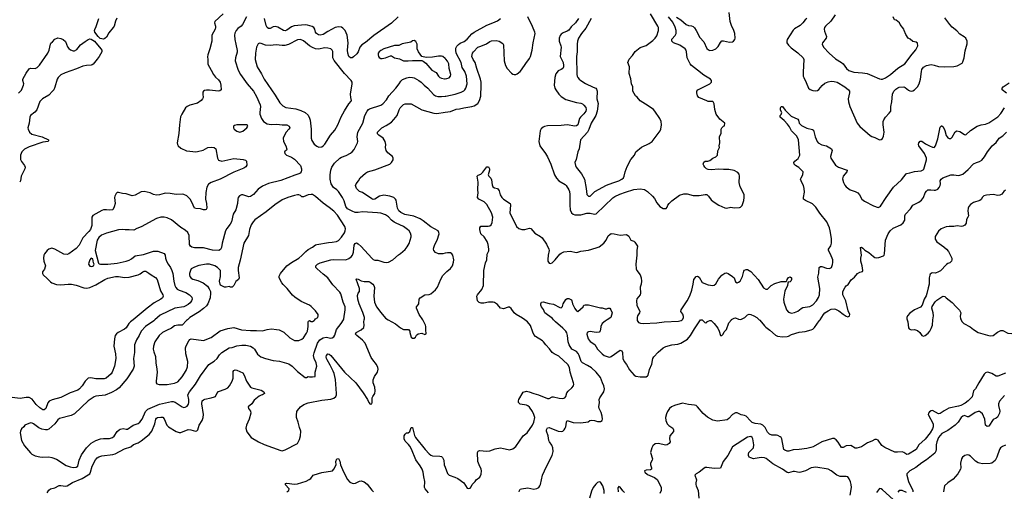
# Model space of a CAD drawing. Header units: inches. Extents: x 1678809 to 1859548, y 384609 to 522868.
# Tile 325 of 386: x 1794386 to 1807376, y 457739 to 463953. Entities that reach past the tile are written whole.
import ezdxf

# ---------------------------------------------------------------- set-up
doc = ezdxf.new("R2010")
doc.units = ezdxf.units.IN
doc.header["$MEASUREMENT"] = 0
for name, color, linetype in [('B7495', 7, 'Continuous'), ('B7496', 7, 'Continuous'), ('B8405', 7, 'Continuous'), ('B8406', 7, 'Continuous')]:
    doc.layers.add(name, color=color, linetype=linetype)

msp = doc.modelspace()

# ---------------------------------------------------------------- linework, layer by layer
at = {"layer": 'B7495', "color": 5}
for points, elevation in [([(1795884, 460000), (1795849, 459971), (1795827, 459950), (1795790, 459895), (1795770, 459874), (1795685, 459830), (1795665, 459815), (1795646, 459790), (1795635, 459750), (1795628, 459650), (1795651, 459550), (1795654, 459490), (1795637, 459390), (1795607, 459310), (1795593, 459287), (1795528, 459232), (1795501, 459219), (1795390, 459223), (1795324, 459236), (1795290, 459231), (1795249, 459191), (1795210, 459131), (1795176, 459090), (1795152, 459070), (1795050, 459038), (1794930, 458975), (1794815, 458945), (1794774, 458926), (1794756, 458904), (1794730, 458830), (1794710, 458811), (1794690, 458813), (1794650, 458839), (1794604, 458884), (1794552, 458952), (1794510, 458974), (1794470, 458975), (1794390, 458962), (1794285, 458975)], 320), ([(1796170, 460000), (1796154, 459986), (1796045, 459910), (1795990, 459850), (1795960, 459790), (1795925, 459735), (1795900, 459670), (1795900, 459570), (1795889, 459490), (1795895, 459390), (1795884, 459350), (1795800, 459220), (1795696, 459104), (1795663, 459077), (1795598, 459042), (1795513, 459007), (1795390, 458993), (1795370, 458986), (1795290, 458930), (1795110, 458762), (1795064, 458736), (1794910, 458698), (1794890, 458681), (1794850, 458630), (1794770, 458560), (1794750, 458550), (1794727, 458547), (1794676, 458556), (1794637, 458577), (1794568, 458630), (1794550, 458639), (1794530, 458642), (1794452, 458610), (1794442, 458590), (1794410, 458562), (1794395, 458530), (1794391, 458510), (1794408, 458410), (1794450, 458337), (1794527, 458247), (1794547, 458230), (1794590, 458207), (1794653, 458193), (1794690, 458189), (1794770, 458192), (1794810, 458185), (1794870, 458163), (1794999, 458079), (1795050, 458060), (1795090, 458053), (1795130, 458056), (1795153, 458070), (1795169, 458150), (1795202, 458218), (1795269, 458311), (1795330, 458372), (1795390, 458410), (1795450, 458431), (1795490, 458437), (1795570, 458437), (1795610, 458447), (1795634, 458466), (1795673, 458527), (1795696, 458550), (1795710, 458558), (1795750, 458567), (1795790, 458559), (1795810, 458560), (1795883, 458610), (1795950, 458634), (1795971, 458649), (1796003, 458690), (1796045, 458790), (1796061, 458810), (1796078, 458822), (1796230, 458888), (1796390, 458923), (1796410, 458923), (1796435, 458915), (1796530, 458850), (1796550, 458844), (1796570, 458846), (1796597, 458863), (1796613, 458886), (1796618, 458910), (1796618, 458950), (1796604, 459010), (1796627, 459050), (1796704, 459150), (1796770, 459259), (1796883, 459410), (1796950, 459456), (1796990, 459490), (1797022, 459538), (1797053, 459567), (1797150, 459628), (1797190, 459633), (1797250, 459656), (1797315, 459665), (1797370, 459664), (1797430, 459650), (1797464, 459630), (1797485, 459610), (1797525, 459545), (1797565, 459510), (1797628, 459488), (1797730, 459462), (1797812, 459452), (1797937, 459417), (1797982, 459390), (1798050, 459316), (1798150, 459238), (1798170, 459238), (1798190, 459251), (1798210, 459246), (1798250, 459246), (1798286, 459254), (1798285, 459310), (1798304, 459390), (1798297, 459430), (1798270, 459490), (1798264, 459530), (1798270, 459564), (1798314, 459690), (1798346, 459734), (1798390, 459760), (1798430, 459768), (1798490, 459759), (1798510, 459762), (1798530, 459774), (1798544, 459796), (1798566, 459870), (1798626, 459950), (1798656, 460000)], 340), ([(1794750, 457717), (1794770, 457754), (1794790, 457771), (1794850, 457786), (1794906, 457814), (1794930, 457817), (1794990, 457809), (1795010, 457812), (1795084, 457856), (1795210, 457907), (1795290, 457954), (1795310, 457970), (1795322, 457990), (1795343, 458070), (1795386, 458154), (1795410, 458181), (1795430, 458193), (1795470, 458205), (1795614, 458226), (1795645, 458235), (1795770, 458299), (1795850, 458327), (1795886, 458354), (1795950, 458379), (1795990, 458402), (1796092, 458488), (1796130, 458530), (1796168, 458630), (1796182, 458690), (1796190, 458702), (1796206, 458710), (1796250, 458718), (1796274, 458714), (1796290, 458695), (1796329, 458610), (1796347, 458590), (1796450, 458525), (1796490, 458515), (1796510, 458515), (1796610, 458553), (1796645, 458550), (1796707, 458533), (1796723, 458537), (1796735, 458550), (1796753, 458610), (1796791, 458670), (1796807, 458710), (1796809, 458750), (1796788, 458892), (1796793, 458930), (1796810, 458945), (1796830, 458955), (1796914, 458970), (1796957, 458983), (1796970, 458990), (1796985, 459030), (1797010, 459052), (1797095, 459085), (1797130, 459104), (1797154, 459130), (1797190, 459190), (1797200, 459230), (1797204, 459316), (1797210, 459330), (1797230, 459338), (1797250, 459335), (1797330, 459298), (1797347, 459270), (1797378, 459190), (1797433, 459113), (1797450, 459103), (1797572, 459070), (1797605, 459050), (1797615, 459030), (1797591, 459010), (1797570, 459005), (1797547, 458993), (1797501, 458959), (1797481, 458939), (1797449, 458891), (1797400, 458850), (1797406, 458830), (1797433, 458793), (1797437, 458770), (1797413, 458690), (1797377, 458610), (1797371, 458570), (1797383, 458523), (1797439, 458450), (1797538, 458390), (1797610, 458355), (1797830, 458276), (1797850, 458274), (1797890, 458286), (1798052, 458368), (1798079, 458421), (1798091, 458469), (1798096, 458530), (1798078, 458578), (1798061, 458650), (1798038, 458710), (1798036, 458744), (1798043, 458790), (1798050, 458804), (1798090, 458850), (1798136, 458884), (1798190, 458906), (1798370, 458941), (1798490, 458954), (1798532, 458968), (1798558, 458990), (1798566, 459010), (1798567, 459030), (1798554, 459214), (1798536, 459290), (1798523, 459323), (1798483, 459403), (1798442, 459470), (1798435, 459490), (1798431, 459510), (1798433, 459530), (1798449, 459551), (1798470, 459546), (1798492, 459530), (1798673, 459310), (1798820, 459170), (1798918, 459038), (1798975, 458950), (1798991, 458910), (1799010, 458887), (1799030, 458891), (1799036, 458910), (1799038, 458970), (1799045, 458990), (1799071, 459030), (1799077, 459063), (1799070, 459110), (1799050, 459170), (1799050, 459210), (1799068, 459252), (1799108, 459310), (1799117, 459350), (1799112, 459372), (1799093, 459410), (1799044, 459470), (1799024, 459504), (1798943, 459690), (1798910, 459731), (1798833, 459790), (1798818, 459810), (1798826, 459830), (1798890, 459867), (1798924, 459896), (1798932, 459928), (1798927, 459973), (1798932, 460000)], 320), ([(1796598, 460000), (1796586, 459990), (1796530, 459930), (1796510, 459926), (1796470, 459929), (1796430, 459920), (1796390, 459887), (1796321, 459859), (1796270, 459831), (1796226, 459790), (1796169, 459710), (1796149, 459650), (1796147, 459613), (1796156, 459576), (1796177, 459517), (1796180, 459430), (1796197, 459350), (1796198, 459310), (1796185, 459190), (1796188, 459168), (1796194, 459154), (1796226, 459146), (1796330, 459148), (1796430, 459165), (1796470, 459183), (1796530, 459249), (1796583, 459330), (1796600, 459380), (1796606, 459450), (1796579, 459550), (1796575, 459630), (1796583, 459657), (1796618, 459722), (1796630, 459738), (1796650, 459748), (1796810, 459725), (1796910, 459766), (1797030, 459854), (1797130, 459886), (1797210, 459896), (1797313, 459867), (1797430, 459856), (1797510, 459857), (1797588, 459852), (1797650, 459873), (1797710, 459882), (1797773, 459873), (1797810, 459867), (1797870, 459836), (1797950, 459763), (1798010, 459728), (1798030, 459724), (1798070, 459726), (1798110, 459744), (1798130, 459762), (1798170, 459824), (1798181, 459850), (1798191, 459910), (1798192, 459968), (1798197, 459983), (1798210, 459991), (1798230, 459977), (1798250, 459977), (1798269, 459990), (1798279, 460000)], 360), ([(1799248, 460000), (1799344, 459944), (1799410, 459891), (1799450, 459871), (1799514, 459870), (1799534, 459850), (1799534, 459830), (1799552, 459770), (1799570, 459758), (1799590, 459758), (1799608, 459770), (1799623, 459797), (1799645, 459815), (1799690, 459821), (1799730, 459806), (1799748, 459812), (1799749, 459830), (1799742, 459850), (1799746, 459910), (1799740, 459930), (1799710, 459990), (1799703, 460000)], 320), ([(1799781, 457721), (1799734, 457770), (1799725, 457790), (1799733, 457870), (1799718, 457930), (1799710, 457990), (1799696, 458030), (1799670, 458075), (1799613, 458153), (1799554, 458294), (1799533, 458333), (1799516, 458356), (1799470, 458400), (1799458, 458430), (1799460, 458470), (1799470, 458493), (1799490, 458508), (1799510, 458511), (1799532, 458528), (1799550, 458582), (1799570, 458578), (1799596, 458476), (1799609, 458449), (1799737, 458290), (1799790, 458234), (1799810, 458215), (1799830, 458207), (1799930, 458201), (1799950, 458196), (1799965, 458185), (1799980, 458150), (1799988, 458090), (1800000, 458057)], 280), ([(1797909, 457730), (1797938, 457750), (1797939, 457770), (1797890, 457830), (1797897, 457843), (1797910, 457847), (1798010, 457833), (1798050, 457836), (1798166, 457874), (1798206, 457894), (1798227, 457910), (1798259, 457950), (1798270, 457956), (1798370, 457985), (1798511, 458009), (1798529, 458031), (1798561, 458090), (1798558, 458130), (1798570, 458165), (1798590, 458170), (1798610, 458135), (1798620, 458090), (1798657, 457997), (1798710, 457893), (1798741, 457861), (1798770, 457847), (1798790, 457843), (1798814, 457846), (1798870, 457871), (1798890, 457876), (1798930, 457866), (1798971, 457831), (1799030, 457752), (1799052, 457732)], 280)]:
    msp.add_lwpolyline(points, dxfattribs=dict(at, elevation=elevation))
at = {"layer": 'B7496', "color": 5}
for points, elevation in [([(1797070, 464030), (1796962, 463930), (1796958, 463910), (1796969, 463870), (1796969, 463850), (1796964, 463830), (1796920, 463750), (1796920, 463670), (1796893, 463567), (1796867, 463490), (1796865, 463465), (1796870, 463430), (1796866, 463366), (1796913, 463290), (1796943, 463230), (1796970, 463195), (1797010, 463161), (1797030, 463130), (1797041, 463090), (1797045, 463030), (1797026, 463014), (1797008, 463012), (1796890, 463024), (1796850, 463025), (1796822, 463018), (1796810, 463010), (1796803, 462997), (1796800, 462970), (1796806, 462930), (1796799, 462910), (1796782, 462890), (1796730, 462854), (1796630, 462829), (1796596, 462810), (1796575, 462790), (1796523, 462710), (1796508, 462672), (1796493, 462570), (1796485, 462455), (1796465, 462330), (1796467, 462310), (1796477, 462290), (1796510, 462259), (1796587, 462227), (1796630, 462219), (1796710, 462213), (1796730, 462215), (1796805, 462235), (1796870, 462268), (1796910, 462273), (1796950, 462270), (1796973, 462250), (1796994, 462130), (1797010, 462103), (1797051, 462091), (1797210, 462124), (1797333, 462113), (1797363, 462103), (1797378, 462090), (1797382, 462038), (1797370, 462015), (1797343, 461997), (1797210, 461943), (1797030, 461854), (1796910, 461810), (1796875, 461785), (1796855, 461745), (1796842, 461678), (1796836, 461590), (1796852, 461530), (1796854, 461470), (1796846, 461454), (1796831, 461449), (1796810, 461447), (1796770, 461461), (1796710, 461464), (1796691, 461471), (1796658, 461550), (1796634, 461590), (1796590, 461633), (1796550, 461651), (1796530, 461654), (1796450, 461648), (1796370, 461664), (1796310, 461667), (1796290, 461665), (1796230, 461645), (1796190, 461641), (1796151, 461651), (1796109, 461671), (1796030, 461690), (1795990, 461683), (1795910, 461641), (1795870, 461632), (1795790, 461659), (1795741, 461661), (1795690, 461677), (1795670, 461675), (1795657, 461663), (1795640, 461630), (1795637, 461610), (1795644, 461530), (1795633, 461487), (1795613, 461450), (1795577, 461443), (1795529, 461449), (1795490, 461448), (1795470, 461441), (1795349, 461371), (1795339, 461350), (1795339, 461241), (1795320, 461190), (1795299, 461161), (1795220, 461080), (1795170, 460983), (1795130, 460939), (1795035, 460870), (1795010, 460861), (1794970, 460864), (1794850, 460930), (1794810, 460943), (1794770, 460930), (1794747, 460910), (1794714, 460870), (1794704, 460850), (1794699, 460810), (1794706, 460770), (1794725, 460710), (1794724, 460696), (1794712, 460668), (1794685, 460630), (1794686, 460610), (1794697, 460590), (1794750, 460544), (1794790, 460498), (1794810, 460485), (1794870, 460464), (1794930, 460459), (1795026, 460470), (1795070, 460468), (1795130, 460454), (1795230, 460418), (1795270, 460414), (1795310, 460425), (1795390, 460458), (1795509, 460531), (1795550, 460547), (1795650, 460571), (1795690, 460570), (1795770, 460556), (1795830, 460559), (1795949, 460590), (1795977, 460603), (1796010, 460630), (1796030, 460639), (1796050, 460638), (1796090, 460615), (1796122, 460590), (1796178, 460558), (1796201, 460530), (1796242, 460382), (1796273, 460330), (1796277, 460310), (1796272, 460290), (1796250, 460270), (1796159, 460221), (1796068, 460152), (1795884, 460000)], 320), ([(1795666, 463974), (1795648, 463932), (1795630, 463870), (1795619, 463850), (1795562, 463778), (1795530, 463724), (1795510, 463704), (1795490, 463698), (1795447, 463707), (1795419, 463730), (1795375, 463790), (1795372, 463810), (1795376, 463824), (1795395, 463865), (1795430, 463970)], 280), ([(1797376, 463990), (1797326, 463890), (1797308, 463870), (1797264, 463836), (1797240, 463810), (1797225, 463775), (1797220, 463750), (1797222, 463690), (1797239, 463630), (1797253, 463547), (1797253, 463527), (1797233, 463450), (1797230, 463410), (1797268, 463290), (1797300, 463230), (1797387, 463107), (1797470, 463010), (1797510, 462942), (1797559, 462830), (1797561, 462810), (1797552, 462732), (1797555, 462710), (1797577, 462650), (1797604, 462610), (1797650, 462583), (1797675, 462575), (1797710, 462572), (1797777, 462577), (1797850, 462568), (1797910, 462566), (1797943, 462550), (1797950, 462529), (1797938, 462510), (1797900, 462470), (1797878, 462430), (1797864, 462390), (1797867, 462347), (1797897, 462290), (1797911, 462249), (1797906, 462234), (1797883, 462217), (1797879, 462210), (1797882, 462190), (1797906, 462170), (1797970, 462143), (1798010, 462116), (1798090, 462032), (1798105, 461990), (1798105, 461970), (1798099, 461950), (1798088, 461932), (1798070, 461922), (1798014, 461906), (1797830, 461836), (1797670, 461797), (1797590, 461760), (1797530, 461720), (1797470, 461648), (1797430, 461623), (1797410, 461621), (1797330, 461647), (1797310, 461647), (1797286, 461634), (1797270, 461610), (1797265, 461590), (1797260, 461530), (1797239, 461450), (1797204, 461390), (1797179, 461290), (1797163, 461257), (1797120, 461200), (1797103, 461170), (1797057, 461010), (1797049, 460950), (1797036, 460924), (1797014, 460910), (1796930, 460915), (1796810, 460949), (1796690, 460948), (1796657, 460957), (1796638, 460970), (1796627, 460990), (1796622, 461110), (1796602, 461150), (1796570, 461178), (1796510, 461216), (1796390, 461315), (1796330, 461344), (1796290, 461353), (1796250, 461351), (1796190, 461333), (1795990, 461224), (1795930, 461201), (1795890, 461178), (1795830, 461184), (1795777, 461183), (1795748, 461188), (1795690, 461183), (1795530, 461141), (1795467, 461113), (1795430, 461083), (1795410, 461047), (1795382, 460910), (1795426, 460746), (1795436, 460736), (1795450, 460731), (1795550, 460730), (1795670, 460745), (1795790, 460773), (1795830, 460785), (1795859, 460801), (1795910, 460841), (1796021, 460859), (1796150, 460902), (1796210, 460904), (1796292, 460872), (1796307, 460850), (1796311, 460809), (1796321, 460770), (1796345, 460730), (1796376, 460690), (1796395, 460650), (1796407, 460610), (1796420, 460510), (1796434, 460450), (1796445, 460425), (1796463, 460403), (1796488, 460388), (1796578, 460358), (1796628, 460330), (1796657, 460297), (1796660, 460270), (1796654, 460250), (1796637, 460223), (1796610, 460200), (1796570, 460177), (1796550, 460170), (1796431, 460150), (1796238, 460062), (1796170, 460000)], 340), ([(1799377, 463990), (1799293, 463907), (1799056, 463744), (1798950, 463652), (1798899, 463621), (1798874, 463590), (1798851, 463530), (1798835, 463505), (1798790, 463463), (1798770, 463452), (1798751, 463451), (1798728, 463468), (1798714, 463514), (1798711, 463550), (1798721, 463650), (1798708, 463750), (1798681, 463810), (1798650, 463843), (1798630, 463854), (1798590, 463861), (1798550, 463851), (1798450, 463799), (1798390, 463760), (1798350, 463750), (1798330, 463752), (1798300, 463770), (1798290, 463790), (1798280, 463830), (1798265, 463850), (1798243, 463863), (1798183, 463883), (1798150, 463885), (1798006, 463874), (1797970, 463860), (1797910, 463815), (1797890, 463808), (1797867, 463810), (1797790, 463855), (1797756, 463864), (1797730, 463859), (1797690, 463837), (1797670, 463838), (1797649, 463849), (1797636, 463876), (1797617, 463970)], 340), ([(1794370, 462984), (1794410, 463024), (1794438, 463090), (1794439, 463110), (1794427, 463150), (1794428, 463170), (1794470, 463250), (1794510, 463305), (1794530, 463314), (1794590, 463310), (1794617, 463323), (1794647, 463353), (1794758, 463510), (1794774, 463550), (1794790, 463632), (1794797, 463643), (1794820, 463660), (1794850, 463696), (1794890, 463715), (1794930, 463706), (1794959, 463690), (1794990, 463665), (1795017, 463597), (1795034, 463574), (1795056, 463556), (1795090, 463542), (1795110, 463545), (1795138, 463562), (1795159, 463581), (1795190, 463622), (1795250, 463668), (1795290, 463693), (1795310, 463699), (1795330, 463696), (1795371, 463671), (1795456, 463570), (1795468, 463550), (1795468, 463530), (1795435, 463470), (1795410, 463435), (1795353, 463367), (1795341, 463359), (1795327, 463353), (1795269, 463351), (1795218, 463342), (1795135, 463305), (1794985, 463255), (1794930, 463228), (1794893, 463190), (1794880, 463170), (1794850, 463064), (1794835, 463030), (1794820, 463010), (1794770, 462959), (1794685, 462910), (1794650, 462876), (1794614, 462766), (1794586, 462734), (1794530, 462692), (1794518, 462670), (1794511, 462590), (1794495, 462530), (1794497, 462510), (1794517, 462470), (1794545, 462445), (1794683, 462410), (1794766, 462370), (1794765, 462355), (1794762, 462350), (1794690, 462338), (1794510, 462280), (1794450, 462247), (1794413, 462210), (1794396, 462170), (1794397, 462110), (1794410, 462085), (1794450, 462031), (1794457, 462010), (1794455, 461990), (1794407, 461890), (1794398, 461830), (1794386, 461814)], 280), ([(1800000, 463443), (1799970, 463470), (1799950, 463474), (1799910, 463474), (1799830, 463461), (1799750, 463454), (1799690, 463468), (1799649, 463529), (1799628, 463570), (1799628, 463630), (1799610, 463666), (1799590, 463678), (1799566, 463674), (1799545, 463655), (1799430, 463635), (1799390, 463615), (1799330, 463614), (1799190, 463569), (1799150, 463549), (1799128, 463530), (1799115, 463510), (1799113, 463490), (1799118, 463470), (1799130, 463454), (1799150, 463443), (1799170, 463442), (1799210, 463450), (1799277, 463477), (1799290, 463476), (1799332, 463452), (1799398, 463438), (1799450, 463413), (1799470, 463409), (1799510, 463409), (1799570, 463416), (1799690, 463416), (1799710, 463408), (1799742, 463382), (1799822, 463290), (1799879, 463259), (1799912, 463210), (1799930, 463192), (1799950, 463181), (1799990, 463174), (1800000, 463175)], 360), ([(1798656, 460000), (1798662, 460010), (1798682, 460130), (1798680, 460170), (1798655, 460230), (1798622, 460342), (1798610, 460364), (1798519, 460459), (1798450, 460551), (1798390, 460598), (1798312, 460670), (1798294, 460690), (1798293, 460710), (1798314, 460730), (1798350, 460749), (1798490, 460789), (1798530, 460793), (1798690, 460791), (1798730, 460806), (1798760, 460830), (1798775, 460850), (1798790, 460890), (1798797, 460983), (1798810, 461005), (1798830, 461012), (1798850, 461001), (1798890, 460966), (1799030, 460809), (1799050, 460794), (1799070, 460785), (1799110, 460785), (1799190, 460758), (1799230, 460755), (1799250, 460759), (1799310, 460791), (1799385, 460855), (1799410, 460871), (1799470, 460927), (1799498, 460962), (1799524, 461004), (1799552, 461090), (1799552, 461110), (1799542, 461142), (1799525, 461170), (1799504, 461190), (1799450, 461230), (1799351, 461271), (1799325, 461285), (1799291, 461311), (1799250, 461355), (1799210, 461380), (1799150, 461402), (1799108, 461408), (1798910, 461423), (1798850, 461413), (1798810, 461414), (1798770, 461430), (1798710, 461462), (1798689, 461490), (1798667, 461567), (1798646, 461610), (1798590, 461690), (1798570, 461711), (1798524, 461744), (1798493, 461790), (1798482, 461850), (1798481, 461910), (1798489, 461970), (1798505, 462010), (1798537, 462063), (1798610, 462128), (1798630, 462141), (1798695, 462165), (1798750, 462193), (1798772, 462210), (1798797, 462243), (1798842, 462330), (1798845, 462350), (1798836, 462410), (1798848, 462470), (1798912, 462590), (1798940, 462690), (1798970, 462750), (1798989, 462771), (1799003, 462777), (1799150, 462826), (1799177, 462843), (1799224, 462896), (1799254, 462950), (1799347, 463050), (1799393, 463107), (1799416, 463144), (1799437, 463163), (1799494, 463186), (1799530, 463194), (1799570, 463192), (1799590, 463185), (1799650, 463153), (1799684, 463130), (1799720, 463090), (1799769, 463050), (1799846, 462966), (1799870, 462952), (1799902, 462942), (1799950, 462941), (1800000, 462946)], 340), ([(1800000, 460875), (1799970, 460868), (1799930, 460867), (1799910, 460870), (1799870, 460886), (1799848, 460910), (1799845, 460930), (1799849, 460950), (1799863, 460990), (1799894, 461050), (1799918, 461130), (1799917, 461150), (1799906, 461170), (1799810, 461223), (1799710, 461302), (1799670, 461328), (1799584, 461364), (1799466, 461386), (1799413, 461413), (1799390, 461434), (1799371, 461470), (1799354, 461574), (1799345, 461590), (1799320, 461610), (1799270, 461630), (1799190, 461641), (1799131, 461629), (1799070, 461587), (1799050, 461586), (1799030, 461591), (1798910, 461675), (1798870, 461690), (1798850, 461705), (1798830, 461730), (1798816, 461770), (1798825, 461790), (1798857, 461830), (1798877, 461870), (1798950, 461933), (1798973, 461947), (1799070, 461973), (1799268, 462050), (1799289, 462070), (1799314, 462106), (1799315, 462130), (1799304, 462150), (1799241, 462201), (1799221, 462230), (1799213, 462270), (1799215, 462310), (1799206, 462350), (1799179, 462390), (1799126, 462430), (1799106, 462450), (1799108, 462470), (1799165, 462530), (1799221, 462559), (1799290, 462605), (1799324, 462636), (1799365, 462690), (1799393, 462767), (1799406, 462790), (1799450, 462836), (1799470, 462844), (1799490, 462846), (1799550, 462843), (1799690, 462767), (1799850, 462721), (1799890, 462718), (1800000, 462733)], 320), ([(1798279, 460000), (1798290, 460011), (1798319, 460030), (1798324, 460050), (1798322, 460070), (1798290, 460115), (1798230, 460174), (1798208, 460190), (1798099, 460239), (1798015, 460295), (1797984, 460324), (1797916, 460410), (1797862, 460462), (1797845, 460485), (1797810, 460550), (1797808, 460572), (1797827, 460610), (1797910, 460710), (1797970, 460752), (1798070, 460810), (1798110, 460845), (1798159, 460901), (1798190, 460926), (1798250, 460957), (1798290, 460988), (1798307, 460993), (1798461, 461019), (1798510, 461020), (1798564, 461030), (1798590, 461045), (1798630, 461088), (1798670, 461144), (1798681, 461170), (1798683, 461197), (1798677, 461230), (1798577, 461377), (1798530, 461430), (1798470, 461480), (1798390, 461536), (1798290, 461625), (1798250, 461649), (1798230, 461652), (1798190, 461645), (1798130, 461618), (1798110, 461621), (1798090, 461637), (1798070, 461646), (1798050, 461647), (1798010, 461636), (1797925, 461610), (1797850, 461578), (1797750, 461515), (1797637, 461423), (1797490, 461316), (1797465, 461290), (1797438, 461250), (1797417, 461190), (1797403, 461110), (1797344, 461010), (1797296, 460784), (1797268, 460690), (1797267, 460650), (1797281, 460550), (1797271, 460530), (1797238, 460502), (1797218, 460470), (1797211, 460450), (1797190, 460429), (1797169, 460429), (1797150, 460438), (1797111, 460429), (1797089, 460429), (1797060, 460440), (1797036, 460456), (1797029, 460470), (1797022, 460510), (1797034, 460570), (1797033, 460650), (1796997, 460690), (1796959, 460710), (1796890, 460730), (1796849, 460731), (1796750, 460714), (1796690, 460691), (1796650, 460670), (1796638, 460650), (1796626, 460610), (1796626, 460590), (1796632, 460570), (1796648, 460548), (1796670, 460536), (1796738, 460518), (1796808, 460488), (1796862, 460442), (1796887, 460407), (1796902, 460370), (1796904, 460350), (1796898, 460290), (1796867, 460210), (1796850, 460185), (1796811, 460149), (1796755, 460105), (1796630, 460029), (1796598, 460000)], 360), ([(1798932, 460000), (1798934, 460010), (1798934, 460030), (1798914, 460094), (1798865, 460210), (1798845, 460270), (1798841, 460319), (1798850, 460348), (1798867, 460373), (1798869, 460410), (1798826, 460534), (1798830, 460538), (1798850, 460533), (1798890, 460512), (1798930, 460504), (1798990, 460503), (1799010, 460495), (1799044, 460470), (1799058, 460450), (1799065, 460425), (1799057, 460310), (1799065, 460230), (1799094, 460170), (1799150, 460094), (1799210, 460022), (1799248, 460000)], 320), ([(1799703, 460000), (1799656, 460070), (1799620, 460150), (1799620, 460170), (1799643, 460196), (1799650, 460210), (1799655, 460270), (1799670, 460290), (1799730, 460328), (1799788, 460332), (1799810, 460341), (1799870, 460394), (1799897, 460430), (1799944, 460536), (1799970, 460582), (1800000, 460612)], 320)]:
    msp.add_lwpolyline(points, dxfattribs=dict(at, elevation=elevation))
for points, elevation in [([(1798090, 463691), (1798050, 463686), (1797930, 463628), (1797885, 463615), (1797850, 463614), (1797770, 463623), (1797690, 463611), (1797630, 463617), (1797570, 463640), (1797550, 463642), (1797530, 463633), (1797509, 463590), (1797495, 463510), (1797494, 463430), (1797517, 463330), (1797578, 463238), (1797613, 463170), (1797758, 462958), (1797816, 462856), (1797856, 462816), (1797896, 462796), (1798030, 462778), (1798097, 462757), (1798150, 462730), (1798190, 462695), (1798210, 462655), (1798216, 462630), (1798230, 462510), (1798230, 462390), (1798240, 462360), (1798270, 462314), (1798306, 462286), (1798334, 462274), (1798370, 462276), (1798390, 462290), (1798410, 462313), (1798487, 462430), (1798542, 462498), (1798584, 462570), (1798628, 462672), (1798669, 462751), (1798730, 462844), (1798761, 462879), (1798765, 462890), (1798753, 462930), (1798749, 462970), (1798774, 463110), (1798772, 463130), (1798761, 463150), (1798670, 463245), (1798534, 463414), (1798518, 463450), (1798516, 463536), (1798510, 463553), (1798489, 463569), (1798450, 463579), (1798410, 463581), (1798330, 463565), (1798290, 463569), (1798250, 463586), (1798211, 463610), (1798130, 463676)], 360), ([(1797250, 462570), (1797220, 462560), (1797207, 462550), (1797208, 462530), (1797216, 462510), (1797250, 462483), (1797290, 462470), (1797330, 462483), (1797381, 462530), (1797394, 462550), (1797388, 462568)], 340), ([(1795330, 460809), (1795310, 460789), (1795296, 460750), (1795295, 460730), (1795310, 460705), (1795330, 460700), (1795350, 460704), (1795359, 460710), (1795367, 460730), (1795359, 460750), (1795350, 460802)], 340)]:
    msp.add_lwpolyline(points, close=True, dxfattribs=dict(at, elevation=elevation))
at = {"layer": 'B8405', "color": 5}
for points, elevation in [([(1800000, 458057), (1800030, 457974), (1800041, 457961), (1800054, 457950), (1800127, 457927), (1800168, 457908), (1800246, 457850), (1800290, 457782), (1800310, 457778), (1800330, 457782), (1800343, 457797), (1800355, 457830), (1800395, 457870), (1800410, 457892), (1800455, 457925), (1800475, 457965), (1800479, 458010), (1800474, 458030), (1800446, 458086), (1800432, 458132), (1800426, 458250), (1800434, 458266), (1800450, 458275), (1800550, 458268), (1800587, 458273), (1800660, 458300), (1800730, 458310), (1800770, 458305), (1800830, 458288), (1800850, 458287), (1800890, 458297), (1800932, 458328), (1801029, 458470), (1801079, 458510), (1801150, 458611), (1801169, 458650), (1801180, 458710), (1801170, 458750), (1801150, 458790), (1801110, 458847), (1801090, 458864), (1801070, 458874), (1800989, 458889), (1800965, 458910), (1800965, 458930), (1800971, 458950), (1801030, 459045), (1801070, 459057), (1801108, 459051), (1801170, 459027), (1801230, 459012), (1801350, 458962), (1801370, 458964), (1801410, 458984), (1801430, 458985), (1801505, 458965), (1801550, 458960), (1801578, 458970), (1801590, 458990), (1801605, 459035), (1801620, 459060), (1801670, 459103), (1801691, 459129), (1801696, 459150), (1801694, 459170), (1801650, 459309), (1801639, 459370), (1801619, 459410), (1801498, 459518), (1801438, 459550), (1801413, 459570), (1801377, 459617), (1801328, 459668), (1801298, 459710), (1801283, 459723), (1801190, 459779), (1801170, 459805), (1801155, 459835), (1801124, 459924), (1801086, 459970), (1801048, 460000)], 280), ([(1800976, 457730), (1800978, 457750), (1800990, 457768), (1801007, 457773), (1801090, 457783), (1801130, 457778), (1801170, 457767), (1801210, 457776), (1801233, 457790), (1801249, 457811), (1801256, 457830), (1801283, 457950), (1801334, 458066), (1801412, 458210), (1801422, 458262), (1801420, 458310), (1801407, 458347), (1801375, 458390), (1801366, 458410), (1801357, 458470), (1801336, 458530), (1801337, 458550), (1801350, 458575), (1801370, 458579), (1801490, 458532), (1801530, 458526), (1801550, 458532), (1801570, 458549), (1801582, 458570), (1801590, 458590), (1801598, 458650), (1801610, 458670), (1801690, 458646), (1801790, 458641), (1801886, 458654), (1801909, 458670), (1801925, 458675), (1801970, 458674), (1802010, 458659), (1802030, 458657), (1802050, 458658), (1802071, 458670), (1802077, 458690), (1802071, 458729), (1802056, 458776), (1802030, 458830), (1802027, 458850), (1802034, 458910), (1802033, 458950), (1802039, 458970), (1802092, 459050), (1802102, 459090), (1802094, 459130), (1802073, 459170), (1802050, 459240), (1801990, 459310), (1801930, 459364), (1801878, 459398), (1801810, 459430), (1801793, 459450), (1801769, 459529), (1801755, 459555), (1801730, 459582), (1801672, 459612), (1801634, 459670), (1801620, 459710), (1801614, 459794), (1801605, 459825), (1801590, 459850), (1801552, 459890), (1801453, 459970), (1801429, 460000)], 260), ([(1802138, 460000), (1802110, 459982), (1802072, 459948), (1802053, 459910), (1802050, 459870), (1802045, 459855), (1802030, 459838), (1801990, 459833), (1801910, 459844), (1801890, 459840), (1801874, 459830), (1801869, 459810), (1801887, 459750), (1801913, 459713), (1801972, 459672), (1802010, 459610), (1802070, 459550), (1802099, 459530), (1802150, 459509), (1802170, 459507), (1802190, 459514), (1802310, 459598), (1802330, 459591), (1802337, 459570), (1802341, 459490), (1802362, 459450), (1802392, 459410), (1802430, 459341), (1802491, 459270), (1802516, 459256), (1802570, 459246), (1802651, 459249), (1802670, 459259), (1802679, 459270), (1802696, 459344), (1802724, 459416), (1802740, 459490), (1802750, 459510), (1802810, 459573), (1802875, 459630), (1802911, 459649), (1802990, 459668), (1803070, 459677), (1803110, 459693), (1803195, 459745), (1803238, 459790), (1803290, 459879), (1803370, 460000)], 260), ([(1802532, 460000), (1802532, 459990), (1802550, 459964), (1802575, 459955), (1802610, 459952), (1802790, 459960), (1802890, 459970), (1803078, 459982), (1803111, 459989), (1803126, 460000)], 280), ([(1803391, 460000), (1803430, 459961), (1803450, 459962), (1803453, 459970), (1803470, 459982), (1803490, 459988), (1803510, 459988), (1803550, 459948), (1803595, 459890), (1803615, 459850), (1803631, 459791), (1803650, 459791), (1803666, 459810), (1803680, 459840), (1803709, 459871), (1803743, 459957), (1803777, 460000)], 260), ([(1804144, 460000), (1804150, 459994), (1804210, 459918), (1804230, 459900), (1804284, 459864), (1804356, 459796), (1804382, 459782), (1804450, 459774), (1804510, 459778), (1804530, 459783), (1804570, 459806), (1804670, 459836), (1804750, 459845), (1804830, 459865), (1804850, 459876), (1804870, 459896), (1804935, 459985), (1804945, 460000)], 260), ([(1806094, 460000), (1806104, 459970), (1806110, 459894), (1806120, 459880), (1806145, 459865), (1806189, 459871), (1806230, 459857), (1806263, 459830), (1806290, 459791), (1806310, 459785), (1806330, 459791), (1806370, 459822), (1806392, 459850), (1806410, 459883), (1806427, 459930), (1806435, 460000)], 260), ([(1806805, 460000), (1806817, 459977), (1806843, 459950), (1806925, 459905), (1806970, 459869), (1807030, 459830), (1807155, 459795), (1807190, 459788), (1807230, 459794), (1807286, 459834), (1807330, 459856), (1807356, 459856), (1807422, 459822), (1807470, 459820), (1807730, 459886), (1807757, 459903), (1807779, 459930), (1807794, 459970), (1807800, 460000)], 260), ([(1807390, 459297), (1807290, 459255), (1807270, 459256), (1807210, 459290), (1807170, 459306), (1807150, 459307), (1807130, 459300), (1807110, 459281), (1807040, 459170), (1806997, 459090), (1806970, 459062), (1806950, 458985), (1806898, 458930), (1806860, 458900), (1806803, 458870), (1806770, 458859), (1806644, 458836), (1806581, 458799), (1806530, 458764), (1806510, 458760), (1806430, 458802), (1806410, 458801), (1806390, 458787), (1806376, 458770), (1806372, 458750), (1806436, 458630), (1806439, 458590), (1806430, 458561), (1806397, 458510), (1806330, 458424), (1806249, 458351), (1806212, 458290), (1806110, 458228), (1806090, 458225), (1806051, 458251), (1806030, 458259), (1805967, 458253), (1805930, 458257), (1805798, 458318), (1805762, 458342), (1805710, 458411), (1805690, 458422), (1805670, 458420), (1805630, 458399), (1805570, 458378), (1805490, 458326), (1805430, 458309), (1805409, 458309), (1805350, 458344), (1805290, 458339), (1805250, 458315), (1805230, 458315), (1805186, 458386), (1805158, 458418), (1805133, 458433), (1805110, 458435), (1804970, 458390), (1804855, 458325), (1804825, 458315), (1804770, 458301), (1804670, 458288), (1804590, 458287), (1804532, 458268), (1804510, 458270), (1804480, 458280), (1804469, 458289), (1804461, 458310), (1804440, 458430), (1804430, 458449), (1804419, 458459), (1804390, 458476), (1804370, 458481), (1804310, 458479), (1804276, 458490), (1804250, 458517), (1804221, 458581), (1804192, 458610), (1804163, 458623), (1804090, 458631), (1804050, 458645), (1804026, 458666), (1803970, 458727), (1803950, 458740), (1803906, 458746), (1803850, 458773), (1803830, 458772), (1803792, 458750), (1803742, 458698), (1803718, 458682), (1803590, 458662), (1803530, 458678), (1803458, 458718), (1803404, 458764), (1803330, 458850), (1803310, 458868), (1803290, 458876), (1803210, 458881), (1803130, 458901), (1803024, 458870), (1802986, 458854), (1802959, 458830), (1802932, 458790), (1802919, 458761), (1802906, 458710), (1802910, 458670), (1802928, 458628), (1802950, 458604), (1803001, 458570), (1803011, 458550), (1803010, 458529), (1802963, 458470), (1802960, 458430), (1802967, 458390), (1802955, 458370), (1802930, 458350), (1802910, 458348), (1802810, 458371), (1802770, 458363), (1802741, 458339), (1802726, 458314), (1802710, 458250), (1802733, 458167), (1802731, 458150), (1802710, 458110), (1802709, 458090), (1802720, 458050), (1802721, 458030), (1802710, 458023), (1802650, 458019), (1802631, 458010), (1802635, 457990), (1802670, 457959), (1802763, 457923), (1802796, 457896), (1802833, 457830), (1802850, 457790), (1802850, 457750), (1802831, 457710)], 260), ([(1807379, 459001), (1807314, 458926), (1807299, 458890), (1807298, 458870), (1807316, 458796), (1807313, 458770), (1807285, 458715), (1807270, 458702), (1807230, 458684), (1807170, 458599), (1807150, 458593), (1807129, 458609), (1807119, 458690), (1807090, 458760), (1807064, 458784), (1807050, 458791), (1807030, 458791), (1806990, 458777), (1806910, 458720), (1806890, 458720), (1806850, 458736), (1806830, 458731), (1806808, 458712), (1806769, 458650), (1806726, 458610), (1806630, 458542), (1806550, 458499), (1806510, 458450), (1806486, 458390), (1806477, 458350), (1806479, 458290), (1806474, 458266), (1806458, 458242), (1806350, 458152), (1806286, 458114), (1806210, 458051), (1806131, 458010), (1806091, 457970), (1806088, 457950), (1806111, 457870), (1806170, 457750), (1806169, 457730)], 280), ([(1805344, 457690), (1805360, 457790), (1805356, 457830), (1805347, 457866), (1805330, 457902), (1805310, 457928), (1805290, 457935), (1805210, 457935), (1805190, 457941), (1805167, 457950), (1805090, 458007), (1805050, 458029), (1804890, 458058), (1804830, 458050), (1804755, 458010), (1804690, 457991), (1804668, 457988), (1804610, 458000), (1804590, 457999), (1804530, 457982), (1804510, 457985), (1804450, 458030), (1804322, 458102), (1804232, 458170), (1804210, 458180), (1804170, 458186), (1804090, 458170), (1804069, 458169), (1804030, 458178), (1804010, 458188), (1803999, 458210), (1803999, 458230), (1804007, 458250), (1804058, 458302), (1804066, 458314), (1804073, 458350), (1804058, 458430), (1804050, 458450), (1804030, 458460), (1803990, 458454), (1803790, 458324), (1803727, 458213), (1803665, 458130), (1803630, 458044), (1803550, 458039), (1803450, 458054), (1803430, 458052), (1803410, 458041), (1803350, 457991), (1803311, 457970), (1803294, 457950), (1803315, 457890), (1803305, 457850), (1803306, 457830), (1803310, 457810), (1803337, 457750), (1803348, 457650)], 280), ([(1807390, 458349), (1807351, 458329), (1807327, 458310), (1807314, 458290), (1807279, 458190), (1807254, 458146), (1807234, 458126), (1807210, 458111), (1807190, 458107), (1807090, 458103), (1807050, 458108), (1807030, 458115), (1806996, 458136), (1806930, 458203), (1806910, 458217), (1806890, 458221), (1806854, 458210), (1806824, 458190), (1806811, 458169), (1806800, 458110), (1806804, 458050), (1806798, 458030), (1806763, 457970), (1806703, 457897), (1806632, 457850), (1806589, 457810), (1806581, 457790), (1806572, 457730)], 320), ([(1802099, 457710), (1802096, 457750), (1802079, 457810), (1802050, 457858), (1802030, 457864), (1802010, 457857), (1801985, 457835), (1801950, 457790), (1801930, 457741), (1801903, 457650)], 260), ([(1802364, 457724), (1802345, 457745), (1802310, 457795), (1802290, 457801), (1802277, 457783), (1802283, 457730)], 260), ([(1805910, 457631), (1805770, 457757), (1805750, 457773), (1805730, 457776), (1805690, 457724)], 280), ([(1806084, 457724), (1806030, 457749), (1805991, 457749), (1805971, 457729)], 280)]:
    msp.add_lwpolyline(points, dxfattribs=dict(at, elevation=elevation))
at = {"layer": 'B8406', "color": 5}
for points, elevation in [([(1801925, 463970), (1801857, 463843), (1801797, 463770), (1801760, 463710), (1801746, 463670), (1801741, 463630), (1801742, 463530), (1801733, 463470), (1801730, 463390), (1801737, 463310), (1801736, 463230), (1801742, 463210), (1801751, 463190), (1801767, 463170), (1801790, 463154), (1801850, 463114), (1801950, 463062), (1801985, 463050), (1801997, 463037), (1802003, 463010), (1802002, 462910), (1802016, 462850), (1802004, 462750), (1801985, 462690), (1801925, 462590), (1801895, 462505), (1801877, 462470), (1801785, 462370), (1801767, 462253), (1801751, 462210), (1801727, 462113), (1801711, 462070), (1801719, 462030), (1801728, 462010), (1801800, 461920), (1801836, 461850), (1801860, 461730), (1801868, 461650), (1801890, 461628), (1801913, 461630), (1801972, 461688), (1802128, 461772), (1802210, 461804), (1802292, 461828), (1802330, 461850), (1802350, 461870), (1802360, 461890), (1802373, 461947), (1802401, 462019), (1802449, 462110), (1802495, 462170), (1802515, 462210), (1802588, 462272), (1802690, 462322), (1802731, 462349), (1802836, 462490), (1802844, 462510), (1802852, 462570), (1802849, 462610), (1802830, 462650), (1802767, 462747), (1802749, 462769), (1802730, 462784), (1802642, 462842), (1802570, 462882), (1802532, 462932), (1802509, 462950), (1802475, 463010), (1802474, 463070), (1802457, 463110), (1802448, 463172), (1802426, 463246), (1802429, 463330), (1802409, 463390), (1802426, 463434), (1802470, 463482), (1802506, 463534), (1802570, 463586), (1802650, 463611), (1802740, 463680), (1802770, 463710), (1802790, 463741), (1802815, 463810), (1802815, 463850), (1802806, 463870), (1802709, 464029)], 340), ([(1803050, 463987), (1803110, 463952), (1803177, 463890), (1803210, 463878), (1803250, 463874), (1803270, 463865), (1803290, 463844), (1803310, 463810), (1803357, 463717), (1803410, 463660), (1803452, 463572), (1803474, 463554), (1803490, 463549), (1803530, 463551), (1803570, 463570), (1803600, 463600), (1803630, 463651), (1803650, 463673), (1803670, 463676), (1803750, 463659), (1803790, 463663), (1803804, 463670), (1803820, 463690), (1803825, 463710), (1803820, 463770), (1803808, 463810), (1803777, 463877), (1803761, 463930), (1803747, 464047)], 320), ([(1805145, 464015), (1805086, 463934), (1805015, 463870), (1805004, 463850), (1804999, 463830), (1805004, 463804), (1805031, 463730), (1805024, 463710), (1804977, 463650), (1804972, 463630), (1804990, 463590), (1805064, 463510), (1805150, 463439), (1805230, 463390), (1805252, 463370), (1805292, 463310), (1805324, 463284), (1805390, 463263), (1805505, 463255), (1805565, 463245), (1805630, 463220), (1805730, 463173), (1805750, 463168), (1805770, 463168), (1805810, 463185), (1805874, 463230), (1805970, 463313), (1806063, 463370), (1806160, 463500), (1806210, 463556), (1806233, 463610), (1806230, 463646), (1806215, 463655), (1806170, 463664), (1806136, 463696), (1806109, 463709), (1806079, 463759), (1806054, 463810), (1806049, 463830), (1806002, 463890), (1805995, 463910), (1805950, 463949), (1805928, 463950), (1805908, 463990)], 340), ([(1800000, 462733), (1800070, 462743), (1800146, 462774), (1800190, 462777), (1800247, 462793), (1800352, 462808), (1800381, 462819), (1800430, 462850), (1800453, 462890), (1800470, 462945), (1800476, 463090), (1800473, 463130), (1800464, 463170), (1800417, 463310), (1800395, 463390), (1800368, 463430), (1800353, 463470), (1800361, 463510), (1800371, 463530), (1800430, 463592), (1800470, 463603), (1800546, 463634), (1800590, 463668), (1800610, 463676), (1800670, 463679), (1800710, 463671), (1800758, 463638), (1800770, 463622), (1800779, 463410), (1800797, 463350), (1800819, 463310), (1800874, 463250), (1800890, 463237), (1800910, 463230), (1800930, 463232), (1800950, 463240), (1800990, 463270), (1801008, 463292), (1801062, 463378), (1801110, 463443), (1801123, 463470), (1801146, 463550), (1801158, 463650), (1801175, 463710), (1801185, 463770), (1801181, 463790), (1801150, 463865), (1801091, 463991)], 320), ([(1800000, 462946), (1800010, 462947), (1800130, 462971), (1800210, 462997), (1800244, 463016), (1800260, 463030), (1800272, 463050), (1800290, 463110), (1800281, 463210), (1800260, 463270), (1800225, 463325), (1800210, 463390), (1800144, 463510), (1800138, 463550), (1800142, 463578), (1800155, 463605), (1800174, 463626), (1800198, 463642), (1800250, 463667), (1800290, 463695), (1800350, 463767), (1800380, 463790), (1800550, 463882), (1800630, 463911), (1800690, 463940), (1800728, 463970)], 340), ([(1801758, 463970), (1801719, 463910), (1801662, 463858), (1801630, 463817), (1801610, 463803), (1801558, 463782), (1801530, 463761), (1801516, 463744), (1801502, 463710), (1801503, 463670), (1801526, 463610), (1801528, 463590), (1801516, 463470), (1801555, 463390), (1801561, 463350), (1801559, 463330), (1801550, 463310), (1801530, 463295), (1801490, 463278), (1801460, 463240), (1801444, 463190), (1801439, 463090), (1801447, 463050), (1801458, 463030), (1801500, 462970), (1801530, 462941), (1801590, 462901), (1801730, 462860), (1801790, 462854), (1801810, 462845), (1801830, 462829), (1801854, 462794), (1801858, 462770), (1801854, 462750), (1801830, 462713), (1801783, 462670), (1801773, 462650), (1801750, 462570), (1801730, 462553), (1801710, 462549), (1801610, 462568), (1801530, 462557), (1801350, 462553), (1801310, 462546), (1801290, 462536), (1801266, 462514), (1801252, 462488), (1801236, 462350), (1801248, 462290), (1801322, 462190), (1801348, 462148), (1801394, 462050), (1801443, 461910), (1801467, 461867), (1801498, 461830), (1801583, 461783), (1801596, 461770), (1801630, 461713), (1801639, 461690), (1801644, 461650), (1801644, 461510), (1801649, 461449), (1801668, 461408), (1801690, 461390), (1801710, 461381), (1801790, 461381), (1801870, 461404), (1801910, 461403), (1801970, 461391), (1801990, 461397), (1802210, 461604), (1802236, 461624), (1802304, 461656), (1802378, 461682), (1802490, 461715), (1802570, 461726), (1802630, 461716), (1802670, 461690), (1802736, 461630), (1802759, 461599), (1802790, 461542), (1802830, 461491), (1802874, 461466), (1802914, 461466), (1802930, 461482), (1802939, 461510), (1802953, 461530), (1802990, 461567), (1803090, 461643), (1803150, 461659), (1803190, 461658), (1803270, 461638), (1803304, 461636), (1803350, 461636), (1803430, 461650), (1803450, 461648), (1803474, 461630), (1803510, 461579), (1803536, 461556), (1803610, 461510), (1803690, 461473), (1803710, 461471), (1803770, 461483), (1803810, 461475), (1803881, 461479), (1803896, 461484), (1803916, 461504), (1803941, 461570), (1803946, 461610), (1803942, 461650), (1803892, 461752), (1803880, 461810), (1803882, 461890), (1803876, 461916), (1803859, 461939), (1803810, 461966), (1803742, 461978), (1803670, 461978), (1803610, 461983), (1803510, 461975), (1803470, 461978), (1803445, 461990), (1803423, 462010), (1803410, 462030), (1803403, 462050), (1803410, 462076), (1803430, 462087), (1803466, 462090), (1803490, 462099), (1803530, 462127), (1803570, 462146), (1803593, 462170), (1803596, 462224), (1803618, 462270), (1803615, 462290), (1803622, 462330), (1803618, 462410), (1803640, 462460), (1803642, 462510), (1803648, 462530), (1803670, 462552), (1803686, 462554), (1803688, 462590), (1803622, 462642), (1803575, 462710), (1803555, 462770), (1803550, 462846), (1803535, 462870), (1803530, 462875), (1803470, 462877), (1803450, 462883), (1803347, 462927), (1803329, 462949), (1803319, 462990), (1803319, 463010), (1803332, 463028), (1803489, 463110), (1803514, 463130), (1803515, 463150), (1803499, 463170), (1803410, 463223), (1803330, 463290), (1803248, 463348), (1803232, 463372), (1803192, 463450), (1803185, 463530), (1803179, 463550), (1803167, 463567), (1803097, 463617), (1803013, 463650), (1802988, 463670), (1802990, 463695), (1803033, 463747), (1803045, 463770), (1803048, 463810), (1803033, 463853), (1803001, 463921), (1802944, 463990)], 320), ([(1804770, 463970), (1804749, 463951), (1804718, 463910), (1804684, 463876), (1804610, 463833), (1804590, 463815), (1804512, 463690), (1804507, 463670), (1804509, 463650), (1804530, 463618), (1804563, 463583), (1804650, 463518), (1804722, 463450), (1804730, 463430), (1804721, 463261), (1804724, 463210), (1804729, 463190), (1804763, 463124), (1804793, 463050), (1804813, 463033), (1804850, 463020), (1804890, 463014), (1804910, 463019), (1804930, 463032), (1804975, 463085), (1805010, 463115), (1805050, 463135), (1805090, 463144), (1805130, 463140), (1805170, 463128), (1805274, 463070), (1805322, 463030), (1805333, 463010), (1805333, 462990), (1805314, 462910), (1805319, 462870), (1805340, 462810), (1805436, 462590), (1805470, 462548), (1805606, 462426), (1805630, 462412), (1805670, 462399), (1805710, 462377), (1805730, 462370), (1805750, 462373), (1805770, 462388), (1805783, 462417), (1805792, 462472), (1805778, 462570), (1805779, 462610), (1805786, 462634), (1805808, 462670), (1805859, 462721), (1805877, 462750), (1805879, 462810), (1805892, 462870), (1805903, 462970), (1805919, 463010), (1805943, 463037), (1805970, 463055), (1805990, 463062), (1806049, 463069), (1806070, 463059), (1806110, 463025), (1806130, 463016), (1806150, 463012), (1806170, 463017), (1806190, 463029), (1806230, 463070), (1806251, 463110), (1806269, 463170), (1806282, 463270), (1806290, 463298), (1806312, 463328), (1806350, 463351), (1806410, 463362), (1806450, 463356), (1806510, 463336), (1806590, 463332), (1806710, 463335), (1806754, 463346), (1806819, 463381), (1806830, 463398), (1806848, 463450), (1806859, 463541), (1806886, 463634), (1806886, 463670), (1806870, 463710), (1806848, 463728), (1806790, 463762), (1806750, 463805), (1806690, 463854), (1806657, 463890), (1806590, 463979)], 320), ([(1800000, 463175), (1800022, 463178), (1800050, 463187), (1800070, 463210), (1800073, 463230), (1800054, 463310), (1800048, 463370), (1800030, 463408), (1800010, 463434), (1800000, 463443)], 360), ([(1807405, 462985), (1807347, 463030), (1807346, 463050), (1807363, 463070), (1807440, 463120)], 280), ([(1803126, 460000), (1803134, 460006), (1803143, 460030), (1803144, 460044), (1803133, 460073), (1803107, 460107), (1803112, 460130), (1803192, 460248), (1803226, 460314), (1803253, 460390), (1803272, 460470), (1803279, 460530), (1803310, 460571), (1803330, 460575), (1803350, 460561), (1803390, 460489), (1803470, 460460), (1803530, 460450), (1803550, 460457), (1803570, 460473), (1803607, 460533), (1803650, 460586), (1803690, 460614), (1803710, 460617), (1803732, 460610), (1803790, 460570), (1803810, 460550), (1803830, 460498), (1803850, 460488), (1803870, 460493), (1803891, 460510), (1803921, 460570), (1803939, 460641), (1803950, 460655), (1803970, 460662), (1803990, 460662), (1804030, 460634), (1804128, 460530), (1804199, 460419), (1804230, 460401), (1804250, 460404), (1804299, 460450), (1804350, 460479), (1804430, 460504), (1804498, 460502), (1804509, 460511), (1804513, 460530), (1804530, 460556), (1804550, 460564), (1804570, 460551), (1804570, 460530), (1804561, 460510), (1804550, 460497), (1804525, 460495), (1804518, 460482), (1804516, 460450), (1804482, 460378), (1804463, 460270), (1804466, 460230), (1804503, 460130), (1804530, 460099), (1804570, 460088), (1804610, 460095), (1804650, 460112), (1804694, 460146), (1804720, 460160), (1804810, 460175), (1804850, 460195), (1804900, 460250), (1804926, 460294), (1804938, 460330), (1804942, 460410), (1804918, 460562), (1804928, 460612), (1804933, 460690), (1804950, 460702), (1804970, 460702), (1805030, 460678), (1805070, 460675), (1805095, 460690), (1805111, 460729), (1805115, 460755), (1805114, 460790), (1805084, 460864), (1805057, 460910), (1805057, 460930), (1805087, 460973), (1805098, 461010), (1805094, 461070), (1805078, 461170), (1805068, 461210), (1805035, 461290), (1804944, 461404), (1804890, 461483), (1804845, 461525), (1804753, 461570), (1804727, 461590), (1804726, 461610), (1804738, 461682), (1804737, 461730), (1804727, 461767), (1804703, 461810), (1804689, 461850), (1804696, 461870), (1804719, 461910), (1804721, 461950), (1804665, 462005), (1804622, 462030), (1804602, 462050), (1804598, 462070), (1804612, 462090), (1804655, 462125), (1804671, 462149), (1804677, 462170), (1804662, 462370), (1804638, 462418), (1804567, 462487), (1804541, 462541), (1804515, 462575), (1804470, 462626), (1804419, 462670), (1804418, 462690), (1804434, 462706), (1804439, 462730), (1804423, 462763), (1804424, 462790), (1804430, 462810), (1804450, 462811), (1804483, 462763), (1804563, 462683), (1804650, 462642), (1804660, 462630), (1804671, 462590), (1804699, 462559), (1804770, 462526), (1804846, 462506), (1804858, 462498), (1804879, 462410), (1804905, 462350), (1804922, 462330), (1804970, 462304), (1805030, 462290), (1805094, 462250), (1805103, 462230), (1805084, 462150), (1805087, 462130), (1805150, 462035), (1805190, 462010), (1805301, 461970), (1805297, 461950), (1805251, 461890), (1805242, 461858), (1805253, 461810), (1805270, 461775), (1805288, 461750), (1805341, 461710), (1805410, 461690), (1805443, 461670), (1805465, 461645), (1805497, 461590), (1805530, 461564), (1805650, 461502), (1805710, 461479), (1805730, 461486), (1805742, 461498), (1805816, 461610), (1805915, 461745), (1806019, 461841), (1806080, 461920), (1806090, 461927), (1806130, 461935), (1806190, 461955), (1806277, 461963), (1806306, 461974), (1806316, 461984), (1806350, 462105), (1806350, 462130), (1806323, 462190), (1806250, 462290), (1806245, 462310), (1806248, 462331), (1806268, 462352), (1806290, 462353), (1806338, 462318), (1806389, 462289), (1806430, 462272), (1806450, 462271), (1806468, 462292), (1806497, 462383), (1806530, 462538), (1806546, 462554), (1806550, 462556), (1806570, 462541), (1806590, 462495), (1806610, 462427), (1806620, 462410), (1806630, 462398), (1806650, 462386), (1806670, 462386), (1806690, 462407), (1806726, 462474), (1806750, 462490), (1806790, 462482), (1806850, 462440), (1806870, 462435), (1806929, 462491), (1807016, 462550), (1807070, 462570), (1807130, 462577), (1807170, 462594), (1807290, 462674), (1807330, 462715), (1807377, 462790)], 280), ([(1804945, 460000), (1804990, 460070), (1805008, 460090), (1805050, 460118), (1805090, 460137), (1805130, 460143), (1805150, 460138), (1805195, 460115), (1805250, 460071), (1805290, 460045), (1805310, 460039), (1805330, 460045), (1805334, 460050), (1805337, 460070), (1805317, 460117), (1805284, 460250), (1805246, 460330), (1805246, 460370), (1805278, 460430), (1805290, 460447), (1805315, 460465), (1805354, 460526), (1805398, 460562), (1805437, 460610), (1805470, 460627), (1805503, 460637), (1805509, 460650), (1805501, 460710), (1805484, 460770), (1805485, 460810), (1805492, 460850), (1805478, 460950), (1805490, 460956), (1805510, 460943), (1805538, 460918), (1805590, 460887), (1805650, 460832), (1805670, 460820), (1805690, 460814), (1805722, 460818), (1805780, 460840), (1805789, 460851), (1805796, 460870), (1805809, 461050), (1805842, 461130), (1805870, 461170), (1805910, 461205), (1806009, 461251), (1806042, 461278), (1806062, 461310), (1806065, 461370), (1806073, 461390), (1806138, 461462), (1806170, 461510), (1806250, 461547), (1806285, 461575), (1806310, 461610), (1806332, 461670), (1806350, 461695), (1806369, 461710), (1806407, 461713), (1806450, 461705), (1806470, 461706), (1806499, 461721), (1806517, 461743), (1806530, 461770), (1806534, 461790), (1806530, 461831), (1806541, 461850), (1806563, 461870), (1806670, 461907), (1806710, 461911), (1806770, 461902), (1806790, 461904), (1806830, 461918), (1806901, 461979), (1806970, 462055), (1807010, 462073), (1807050, 462084), (1807078, 462102), (1807115, 462145), (1807154, 462210), (1807217, 462290), (1807267, 462333), (1807310, 462390), (1807357, 462423), (1807407, 462470)], 260), ([(1801048, 460000), (1801021, 460021), (1800935, 460070), (1800910, 460089), (1800870, 460147), (1800850, 460165), (1800830, 460166), (1800770, 460145), (1800750, 460146), (1800730, 460154), (1800690, 460199), (1800650, 460225), (1800634, 460230), (1800570, 460231), (1800510, 460218), (1800476, 460216), (1800446, 460226), (1800427, 460250), (1800418, 460310), (1800424, 460330), (1800482, 460398), (1800505, 460450), (1800510, 460650), (1800530, 460750), (1800550, 460790), (1800555, 460865), (1800574, 460906), (1800577, 460930), (1800567, 460990), (1800552, 461030), (1800512, 461090), (1800468, 461130), (1800455, 461190), (1800455, 461210), (1800470, 461231), (1800568, 461232), (1800590, 461238), (1800607, 461250), (1800618, 461282), (1800628, 461350), (1800611, 461410), (1800550, 461516), (1800512, 461552), (1800442, 461590), (1800426, 461610), (1800436, 461670), (1800432, 461710), (1800434, 461814), (1800422, 461890), (1800435, 461905), (1800470, 461916), (1800498, 461942), (1800550, 462013), (1800570, 462016), (1800586, 461990), (1800586, 461970), (1800567, 461910), (1800576, 461890), (1800595, 461875), (1800603, 461863), (1800610, 461842), (1800618, 461778), (1800628, 461750), (1800650, 461738), (1800690, 461728), (1800710, 461696), (1800724, 461644), (1800747, 461610), (1800770, 461589), (1800855, 461530), (1800863, 461510), (1800853, 461410), (1800940, 461230), (1800970, 461200), (1801010, 461188), (1801050, 461189), (1801110, 461205), (1801130, 461204), (1801181, 461141), (1801257, 461097), (1801279, 461079), (1801337, 460997), (1801369, 460930), (1801370, 460910), (1801356, 460850), (1801352, 460792), (1801354, 460770), (1801370, 460743), (1801390, 460741), (1801410, 460750), (1801452, 460788), (1801510, 460863), (1801530, 460878), (1801566, 460894), (1801650, 460904), (1801730, 460887), (1801750, 460888), (1801790, 460902), (1801890, 460916), (1801990, 460945), (1802030, 460962), (1802091, 461009), (1802123, 461050), (1802150, 461107), (1802170, 461125), (1802190, 461134), (1802230, 461133), (1802310, 461113), (1802390, 461123), (1802423, 461103), (1802450, 461047), (1802490, 461033), (1802503, 461023), (1802536, 460970), (1802527, 460913), (1802529, 460850), (1802516, 460730), (1802519, 460670), (1802528, 460648), (1802572, 460592), (1802585, 460550), (1802590, 460510), (1802586, 460470), (1802574, 460430), (1802575, 460350), (1802570, 460330), (1802530, 460274), (1802524, 460250), (1802527, 460190), (1802567, 460110), (1802564, 460090), (1802537, 460050), (1802532, 460030), (1802532, 460000)], 280), ([(1807392, 461708), (1807371, 461690), (1807344, 461656), (1807318, 461642), (1807290, 461637), (1807230, 461649), (1807139, 461641), (1807108, 461632), (1807090, 461616), (1807070, 461586), (1807051, 461570), (1806970, 461544), (1806930, 461520), (1806907, 461493), (1806898, 461470), (1806893, 461433), (1806903, 461370), (1806896, 461350), (1806878, 461322), (1806872, 461270), (1806855, 461245), (1806830, 461232), (1806810, 461229), (1806755, 461235), (1806710, 461230), (1806650, 461230), (1806610, 461222), (1806544, 461196), (1806510, 461167), (1806464, 461096), (1806463, 461063), (1806486, 461026), (1806580, 460960), (1806613, 460930), (1806638, 460898), (1806683, 460810), (1806684, 460790), (1806679, 460770), (1806656, 460750), (1806630, 460741), (1806612, 460728), (1806534, 460646), (1806510, 460630), (1806470, 460615), (1806424, 460616), (1806400, 460600), (1806392, 460588), (1806385, 460550), (1806385, 460470), (1806370, 460422), (1806355, 460345), (1806344, 460316), (1806318, 460270), (1806293, 460190), (1806270, 460167), (1806190, 460132), (1806130, 460087), (1806101, 460050), (1806092, 460030), (1806090, 460010), (1806094, 460000)], 260), ([(1800000, 460612), (1800023, 460637), (1800070, 460676), (1800097, 460710), (1800110, 460758), (1800113, 460790), (1800100, 460850), (1800089, 460869), (1800070, 460880), (1800030, 460882), (1800000, 460875)], 320), ([(1801429, 460000), (1801416, 460016), (1801316, 460090), (1801296, 460136), (1801269, 460170), (1801261, 460190), (1801261, 460210), (1801269, 460230), (1801290, 460234), (1801372, 460212), (1801430, 460207), (1801510, 460159), (1801530, 460157), (1801545, 460175), (1801556, 460210), (1801590, 460265), (1801610, 460278), (1801630, 460278), (1801664, 460264), (1801671, 460251), (1801680, 460210), (1801708, 460148), (1801730, 460115), (1801750, 460108), (1801819, 460170), (1801830, 460192), (1801844, 460196), (1801890, 460195), (1802050, 460156), (1802070, 460158), (1802110, 460142), (1802130, 460142), (1802149, 460151), (1802170, 460151), (1802185, 460130), (1802201, 460090), (1802185, 460030), (1802138, 460000)], 260), ([(1806435, 460000), (1806441, 460050), (1806437, 460090), (1806421, 460150), (1806425, 460175), (1806464, 460236), (1806484, 460256), (1806550, 460302), (1806570, 460311), (1806590, 460306), (1806607, 460287), (1806690, 460226), (1806739, 460170), (1806787, 460127), (1806803, 460090), (1806795, 460045), (1806799, 460010), (1806805, 460000)], 260), ([(1803370, 460000), (1803370, 460000), (1803390, 460000), (1803391, 460000)], 260), ([(1803777, 460000), (1803778, 460002), (1803810, 460020), (1803830, 460025), (1803870, 460008), (1803890, 460004), (1803910, 460007), (1803952, 460030), (1803990, 460066), (1804010, 460072), (1804030, 460069), (1804070, 460053), (1804110, 460029), (1804144, 460000)], 260)]:
    msp.add_lwpolyline(points, dxfattribs=dict(at, elevation=elevation))

doc.saveas('drawing.dxf')
